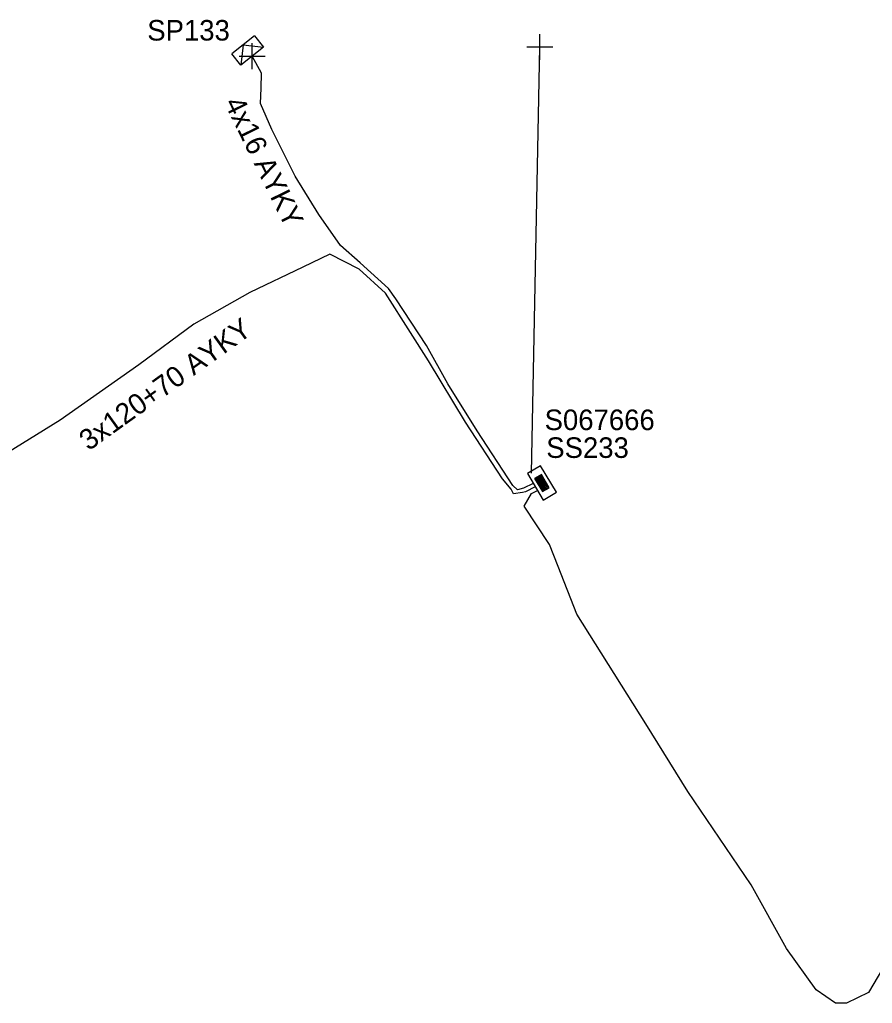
# Model space of a CAD drawing. Extents: x -748492 to -735633, y -1146251 to -1139940.
# Drawn here: x -743138.8 to -743097.33, y -1140317.52 to -1140269.67 of the extents above; entities that cross this region are included whole.
import ezdxf

# ---------------------------------------------------------------- set-up
doc = ezdxf.new("R2010")
doc.units = 0
for name, color, linetype in [('Vrstva 1', 7, 'Continuous'), ('Vrstva 28', 7, 'Continuous'), ('Vrstva 29', 7, 'Continuous'), ('Vrstva 30', 7, 'Continuous'), ('Vrstva 31', 7, 'Continuous'), ('Vrstva 33', 7, 'Continuous'), ('Vrstva 34', 7, 'Continuous'), ('Vrstva 5', 7, 'Continuous'), ('Vrstva 52', 7, 'Continuous'), ('Vrstva 54', 7, 'Continuous'), ('Vrstva 59', 7, 'Continuous'), ('Vrstva 6', 7, 'Continuous'), ('Vrstva 8', 7, 'Continuous'), ('Vrstva 9', 7, 'Continuous')]:
    doc.layers.add(name, color=color, linetype=linetype)

# ---------------------------------------------------------------- blocks, each defined once
blk = doc.blocks.new('NN800')
at = {"layer": 'Vrstva 1'}
for points in [[(-0.442, 0.442), (0.442, -0.442)], [(-0.442, -0.442), (0.442, 0.442)]]:
    blk.add_lwpolyline(points, dxfattribs=at)
blk = doc.blocks.new('NN620')
at = {"layer": 'Vrstva 8'}
for points in [[(0.752, 0.004), (-0.748, 0.004)], [(-0.748, 0.004), (-0.748, -0.746)], [(0.752, -0.746), (0.752, 0.004)], [(0.368, -0.18), (-0.376, -0.18)], [(-0.376, -0.18), (-0.376, -0.558)], [(0.321, -0.227), (-0.329, -0.227)], [(-0.329, -0.227), (-0.329, -0.51)], [(0.274, -0.274), (-0.281, -0.274)], [(-0.281, -0.274), (-0.281, -0.463)], [(-0.281, -0.463), (0.274, -0.463)], [(0.227, -0.321), (-0.234, -0.321)], [(-0.234, -0.321), (-0.234, -0.416)], [(-0.234, -0.416), (0.227, -0.416)], [(-0.193, -0.369), (0.185, -0.369)], [(0.227, -0.416), (0.227, -0.321)], [(0.274, -0.463), (0.274, -0.274)], [(0.321, -0.51), (0.321, -0.227)], [(0.368, -0.558), (0.368, -0.18)], [(-0.748, -0.746), (0.752, -0.746)], [(-0.376, -0.558), (0.368, -0.558)], [(-0.329, -0.51), (0.321, -0.51)]]:
    blk.add_lwpolyline(points, dxfattribs=at)
blk = doc.blocks.new('NN630')
at = {"layer": 'Vrstva 9'}
for points in [[(-0.003, -0.7), (-0.703, 0)], [(-0.703, -0.7), (-0.703, 0), (0.697, 0), (0.697, -0.7)], [(-0.003, -0.7), (0.697, 0)], [(-0.703, -0.7), (0.697, -0.7)]]:
    blk.add_lwpolyline(points, dxfattribs=at)

msp = doc.modelspace()

# ---------------------------------------------------------------- linework, layer by layer
at = {"layer": 'Vrstva 5'}
for points in [[(-743113.72, -1140292.4), (-743114.2, -1140292.64), (-743114.349, -1140292.666), (-743114.78, -1140292.74), (-743114.9, -1140292.51), (-743115.31, -1140292.01), (-743117.11, -1140289.26), (-743118.91, -1140286.27), (-743119.79, -1140284.89), (-743121.01, -1140282.97), (-743122.29, -1140281.81), (-743123.72, -1140281.08), (-743125.02, -1140281.71), (-743127.61, -1140282.95), (-743130.33, -1140284.48), (-743133, -1140286.47), (-743136.83, -1140289.16), (-743139.83, -1140291.01)], [(-743095.89, -1140314.25), (-743097.52, -1140316.99), (-743098.58, -1140317.51), (-743099.12, -1140317.52), (-743100.07, -1140316.86), (-743101.51, -1140314.85), (-743103.22, -1140311.76), (-743106.31, -1140307.21), (-743108.35, -1140303.93), (-743111.7, -1140298.59), (-743112.612, -1140296.266), (-743113.03, -1140295.2), (-743114.26, -1140293.34), (-743113.901, -1140292.715), (-743113.619, -1140292.573)]]:
    msp.add_lwpolyline(points, dxfattribs=at)
at = {"layer": 'Vrstva 52'}
msp.add_lwpolyline([(-743113.825, -1140292.229), (-743114.289, -1140292.461), (-743114.58, -1140292.55), (-743114.82, -1140292.33), (-743116.54, -1140289.67), (-743117.97, -1140287.38), (-743119.02, -1140285.52), (-743120.51, -1140283.25), (-743120.86, -1140282.75), (-743122.23, -1140281.5), (-743123.19, -1140280.66), (-743124.24, -1140279.15), (-743125.4, -1140277.29), (-743126.53, -1140275.01), (-743127.09, -1140273.75), (-743127.055, -1140273.007), (-743127.04, -1140272.28), (-743127.49, -1140271.45)], dxfattribs=at)
at = {"layer": 'Vrstva 59'}
msp.add_lwpolyline([(-743113.905, -1140291.726), (-743113.5, -1140271)], dxfattribs=at)

# ---------------------------------------------------------------- block references
at = {"layer": 'Vrstva 28', "rotation": 120.5792170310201}
msp.add_blockref('NN620', (-743113.72, -1140292.4), dxfattribs=at)
at = {"layer": 'Vrstva 31', "rotation": -141.5041861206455}
msp.add_blockref('NN630', (-743127.49, -1140271.449), dxfattribs=at)
at = {"layer": 'Vrstva 34', "rotation": 45}
for p in [(-743113.5, -1140271), (-743127.49, -1140271.45)]:
    msp.add_blockref('NN800', p, dxfattribs=at)

# ---------------------------------------------------------------- texts
at = {"layer": 'Vrstva 29'}
msp.add_text('S067666', height=1, dxfattribs=at).set_placement((-743113.268, -1140289.639))
at = {"layer": 'Vrstva 30'}
msp.add_text('SS233', height=1, dxfattribs=at).set_placement((-743113.188, -1140290.991))
at = {"layer": 'Vrstva 33'}
msp.add_text('SP133', height=1, rotation=0.013, dxfattribs=at).set_placement((-743132.591, -1140270.691))
at = {"layer": 'Vrstva 54'}
msp.add_text('4x16 AYKY', height=1, rotation=296.1, dxfattribs=at).set_placement((-743128.862, -1140273.728))
at = {"layer": 'Vrstva 6'}
msp.add_text('3x120+70 AYKY', height=1, rotation=35.65, dxfattribs=at).set_placement((-743135.441, -1140290.674))

doc.saveas('drawing.dxf')
